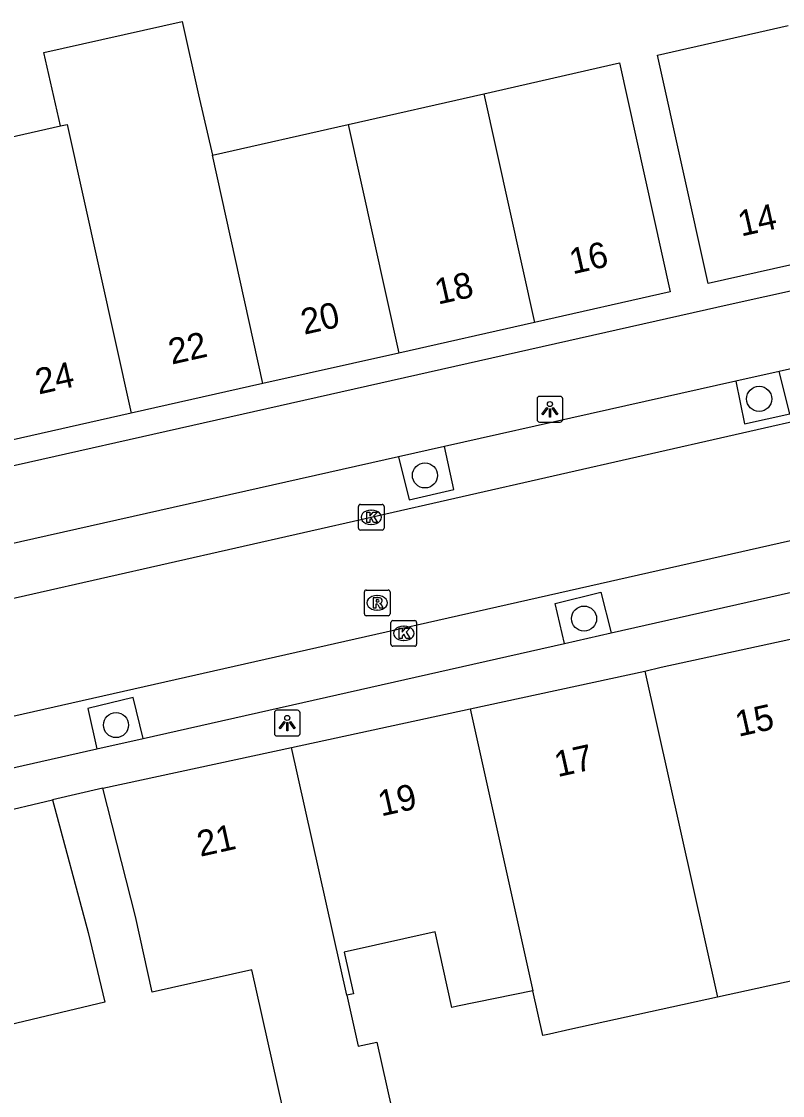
# Model space of a CAD drawing. Extents: x 160379 to 161131, y 383940 to 384849.
# Drawn here: x 160849.57 to 160879.22, y 384516.19 to 384558.04 of the extents above; entities that cross this region are included whole.
import ezdxf

# ---------------------------------------------------------------- set-up
doc = ezdxf.new("R2010")
doc.units = 0
for name, color, linetype in [('IMGEO_Boom', 7, 'Continuous'), ('IMGEO_Kolk', 7, 'Continuous'), ('IMGEO_Lichtpunt', 7, 'Continuous'), ('IMGEO_Pand', 7, 'Continuous'), ('IMGEO_Pand_nummerreeks', 7, 'Continuous'), ('IMGEO_Parkeervlak_open', 7, 'Continuous'), ('IMGEO_Rijbaan_lokaal_open', 7, 'Continuous'), ('IMGEO_Rioolput', 7, 'Continuous'), ('IMGEO_Voetpad_open', 7, 'Continuous')]:
    doc.layers.add(name, color=color, linetype=linetype)

msp = doc.modelspace()

# ---------------------------------------------------------------- linework, layer by layer
at = {"layer": 'IMGEO_Boom'}
for centre in [(160878.313, 384543.331), (160865.292, 384540.348), (160871.491, 384534.771), (160853.256, 384530.621)]:
    msp.add_circle(centre, 0.489, dxfattribs=at)
at = {"layer": 'IMGEO_Kolk'}
for p, q in [((160862.701, 384538.292), (160862.701, 384539.144)), ((160862.776, 384539.218), (160863.628, 384539.218)), ((160863.702, 384539.144), (160863.702, 384538.292)), ((160863.189, 384538.998), (160863.214, 384538.998)), ((160863.212, 384538.438), (160863.187, 384538.438)), ((160863.628, 384538.218), (160862.776, 384538.218)), ((160863.965, 384533.769), (160863.965, 384534.621)), ((160864.04, 384534.695), (160864.892, 384534.695)), ((160864.966, 384534.621), (160864.966, 384533.769)), ((160864.453, 384534.475), (160864.478, 384534.475)), ((160864.892, 384533.695), (160864.04, 384533.695)), ((160864.476, 384533.915), (160864.451, 384533.915))]:
    msp.add_line(p, q, dxfattribs=at)
for points in [[(160862.701, 384538.292), (160862.701, 384539.144)], [(160862.776, 384539.218), (160863.628, 384539.218)], [(160863.702, 384539.144), (160863.702, 384538.292)], [(160863.022, 384538.918), (160863.145, 384538.918), (160863.145, 384538.767), (160863.275, 384538.918), (160863.439, 384538.918), (160863.293, 384538.767), (160863.446, 384538.518), (160863.294, 384538.518), (160863.209, 384538.682), (160863.145, 384538.615), (160863.145, 384538.518), (160863.022, 384538.518), (160863.022, 384538.918)], [(160863.628, 384538.218), (160862.776, 384538.218)], [(160863.965, 384533.769), (160863.965, 384534.621)], [(160864.04, 384534.695), (160864.892, 384534.695)], [(160864.966, 384534.621), (160864.966, 384533.769)], [(160864.286, 384534.395), (160864.409, 384534.395), (160864.409, 384534.244), (160864.539, 384534.395), (160864.703, 384534.395), (160864.557, 384534.244), (160864.71, 384533.995), (160864.558, 384533.995), (160864.473, 384534.159), (160864.409, 384534.092), (160864.409, 384533.995), (160864.286, 384533.995), (160864.286, 384534.395)], [(160864.892, 384533.695), (160864.04, 384533.695)]]:
    msp.add_lwpolyline(points, dxfattribs=at)
for centre, start, end in [((160862.778, 384539.142), 91.552, 178.448), ((160862.778, 384539.142), 91.552, 178.448), ((160863.626, 384539.142), 1.552, 88.448), ((160863.626, 384539.142), 1.552, 88.448), ((160862.778, 384538.294), 181.552, 268.448), ((160862.778, 384538.294), 181.552, 268.448), ((160863.626, 384538.294), 271.552, 358.448), ((160863.626, 384538.294), 271.552, 358.448), ((160864.042, 384534.619), 91.552, 178.448), ((160864.042, 384534.619), 91.552, 178.448), ((160864.89, 384534.619), 1.552, 88.448), ((160864.89, 384534.619), 1.552, 88.448), ((160864.042, 384533.771), 181.552, 268.448), ((160864.042, 384533.771), 181.552, 268.448), ((160864.89, 384533.771), 271.552, 358.448), ((160864.89, 384533.771), 271.552, 358.448)]:
    msp.add_arc(centre, 0.0765, start, end, dxfattribs=at)
for centre, major_axis, ratio, start_param, end_param in [((160863.188, 384538.718), (-0.387, 0.002), 0.722429, 4.712389, 7.853982), ((160863.213, 384538.718), (-0.39, 0.002), 0.717154, 1.570796, 4.712389), ((160864.452, 384534.195), (-0.387, 0.002), 0.722429, 4.712389, 7.853982), ((160864.477, 384534.195), (-0.39, 0.002), 0.717154, 1.570796, 4.712389)]:
    msp.add_ellipse(centre, major_axis=major_axis, ratio=ratio, start_param=start_param, end_param=end_param, dxfattribs=at)
at = {"layer": 'IMGEO_Lichtpunt'}
for p, q in [((160869.662, 384543.331), (160869.662, 384542.524)), ((160869.662, 384543.331), (160869.662, 384542.524)), ((160870.564, 384543.426), (160869.756, 384543.426)), ((160870.564, 384543.426), (160869.756, 384543.426)), ((160870.658, 384542.524), (160870.658, 384543.331)), ((160870.658, 384542.524), (160870.658, 384543.331)), ((160869.756, 384542.43), (160870.564, 384542.43)), ((160869.756, 384542.43), (160870.564, 384542.43)), ((160860.331, 384531.197), (160859.523, 384531.197)), ((160860.331, 384531.197), (160859.523, 384531.197)), ((160859.429, 384531.102), (160859.429, 384530.295)), ((160859.429, 384531.102), (160859.429, 384530.295)), ((160860.425, 384530.295), (160860.425, 384531.102)), ((160860.425, 384530.295), (160860.425, 384531.102)), ((160859.523, 384530.201), (160860.331, 384530.201)), ((160859.523, 384530.201), (160860.331, 384530.201))]:
    msp.add_line(p, q, dxfattribs=at)
for points in [[(160870.036, 384542.995), (160870.075, 384542.967), (160869.887, 384542.705), (160869.849, 384542.732), (160870.036, 384542.995)], [(160870.138, 384542.947), (160870.185, 384542.947), (160870.185, 384542.625), (160870.138, 384542.625), (160870.138, 384542.947)], [(160870.248, 384542.967), (160870.286, 384542.994), (160870.473, 384542.732), (160870.434, 384542.704), (160870.248, 384542.967)], [(160859.803, 384530.766), (160859.842, 384530.738), (160859.654, 384530.476), (160859.616, 384530.503), (160859.803, 384530.766)], [(160860.015, 384530.738), (160860.053, 384530.765), (160860.24, 384530.503), (160860.201, 384530.475), (160860.015, 384530.738)], [(160859.905, 384530.718), (160859.952, 384530.718), (160859.952, 384530.396), (160859.905, 384530.396), (160859.905, 384530.718)]]:
    msp.add_lwpolyline(points, dxfattribs=at)
for centre in [(160870.161, 384543.129), (160859.928, 384530.9)]:
    msp.add_circle(centre, 0.0994, dxfattribs=at)
for centre, start, end in [((160869.756, 384543.331), 90, 180), ((160869.756, 384543.331), 90, 180), ((160870.564, 384543.331), 0, 90), ((160870.564, 384543.331), 0, 90), ((160869.756, 384542.524), 180, 270), ((160869.756, 384542.524), 180, 270), ((160870.564, 384542.524), 270, 0), ((160870.564, 384542.524), 270, 360), ((160859.523, 384531.102), 90, 180), ((160859.523, 384531.102), 90, 180), ((160860.331, 384531.102), 0, 90), ((160860.331, 384531.102), 0, 90), ((160859.523, 384530.295), 180, 270), ((160859.523, 384530.295), 180, 270), ((160860.331, 384530.295), 270, 0), ((160860.331, 384530.295), 270, 360)]:
    msp.add_arc(centre, 0.0946, start, end, dxfattribs=at)
at = {"layer": 'IMGEO_Pand'}
for points in [[(160851.088, 384553.967), (160850.444, 384556.821), (160855.83, 384558.036), (160856.474, 384555.182), (160857.015, 384552.822)], [(160881.412, 384548.973), (160876.32, 384547.823), (160874.348, 384556.729), (160879.441, 384557.879)], [(160867.584, 384555.222), (160872.868, 384556.422), (160874.842, 384547.499), (160869.555, 384546.309)], [(160862.299, 384554.022), (160867.584, 384555.222)], [(160867.584, 384555.222), (160869.555, 384546.309)], [(160846.228, 384552.87), (160851.088, 384553.967)], [(160851.088, 384553.967), (160851.351, 384554.026), (160853.841, 384542.77)], [(160857.015, 384552.822), (160862.299, 384554.022)], [(160862.299, 384554.022), (160864.269, 384545.118)], [(160858.982, 384543.928), (160857.015, 384552.822)], [(160869.555, 384546.309), (160864.269, 384545.118)], [(160864.269, 384545.118), (160858.982, 384543.928)], [(160858.982, 384543.928), (160853.841, 384542.77)], [(160853.841, 384542.77), (160848.717, 384541.616)], [(160873.862, 384532.724), (160874.491, 384532.876), (160881.025, 384534.288), (160881.255, 384533.259), (160881.268, 384533.262), (160886.074, 384534.337)], [(160867.05, 384531.251), (160873.862, 384532.724)], [(160873.862, 384532.724), (160876.666, 384520.142), (160876.693, 384520.019)], [(160860.097, 384529.748), (160867.05, 384531.251)], [(160867.05, 384531.251), (160869.5, 384520.268)], [(160852.74, 384528.157), (160860.097, 384529.748)], [(160862.248, 384520.093), (160860.097, 384529.748)], [(160862.248, 384520.093), (160862.69, 384518.108), (160863.415, 384518.27), (160864.191, 384514.79), (160860.155, 384513.891), (160858.553, 384521.081), (160854.667, 384520.215), (160854.01, 384523.159), (160852.74, 384528.157)], [(160843.878, 384526.07), (160850.787, 384527.704)], [(160850.787, 384527.704), (160852.168, 384522.542), (160852.824, 384519.822), (160845.672, 384518.122)], [(160869.5, 384520.268), (160866.555, 384519.668), (160866.34, 384519.62), (160865.684, 384522.563), (160862.143, 384521.773), (160862.505, 384520.15), (160862.248, 384520.093)], [(160888.638, 384522.636), (160876.693, 384520.019)], [(160876.693, 384520.019), (160870.939, 384518.758), (160870.144, 384518.584), (160869.888, 384518.528), (160869.5, 384520.268)]]:
    msp.add_lwpolyline(points, dxfattribs=at)
at = {"layer": 'IMGEO_Parkeervlak_open'}
for points in [[(160877.401, 384544.017), (160877.738, 384542.353), (160879.502, 384542.744), (160879.092, 384544.396)], [(160864.26, 384541.068), (160864.678, 384539.398), (160866.412, 384539.802), (160866.053, 384541.47)], [(160870.728, 384533.803), (160870.36, 384535.354), (160872.144, 384535.794), (160872.545, 384534.213)], [(160854.315, 384530.101), (160853.922, 384531.691), (160852.156, 384531.271), (160852.512, 384529.694)]]:
    msp.add_lwpolyline(points, dxfattribs=at)
at = {"layer": 'IMGEO_Rijbaan_lokaal_open'}
for points in [[(160833.966, 384532.11), (160836.187, 384532.632), (160847.361, 384535.141), (160863.202, 384538.718), (160880.924, 384542.745), (160888.676, 384544.343)], [(160902.011, 384542.877), (160832.263, 384527.13)]]:
    msp.add_lwpolyline(points, dxfattribs=at)
at = {"layer": 'IMGEO_Rioolput'}
for p, q in [((160862.933, 384534.958), (160862.933, 384535.81)), ((160863.008, 384535.884), (160863.86, 384535.884)), ((160863.934, 384535.81), (160863.934, 384534.958)), ((160863.421, 384535.664), (160863.446, 384535.664)), ((160863.444, 384535.104), (160863.419, 384535.104)), ((160863.86, 384534.884), (160863.008, 384534.884))]:
    msp.add_line(p, q, dxfattribs=at)
for points in [[(160862.933, 384534.958), (160862.933, 384535.81)], [(160863.008, 384535.884), (160863.86, 384535.884)], [(160863.934, 384535.81), (160863.934, 384534.958)], [(160863.522, 384535.582), (160863.27, 384535.584), (160863.27, 384535.184)], [(160863.448, 384535.503), (160863.394, 384535.503), (160863.394, 384535.422)], [(160863.394, 384535.422), (160863.446, 384535.422)], [(160863.27, 384535.184), (160863.394, 384535.184), (160863.394, 384535.346), (160863.405, 384535.346)], [(160863.452, 384535.317), (160863.523, 384535.184), (160863.663, 384535.184), (160863.598, 384535.31)], [(160863.86, 384534.884), (160863.008, 384534.884)]]:
    msp.add_lwpolyline(points, dxfattribs=at)
for centre, radius, start, end in [((160863.01, 384535.808), 0.0765, 91.552, 178.448), ((160863.01, 384535.808), 0.0765, 91.552, 178.448), ((160863.858, 384535.808), 0.0765, 1.552, 88.448), ((160863.858, 384535.808), 0.0765, 1.552, 88.448), ((160863.43, 384535.611), 0.19, 274.7715, 282.9687), ((160863.454, 384535.407), 0.0964, 77.0061, 93.1865), ((160863.468, 384535.464), 0.0378, 276.6634, 79.6772), ((160863.521, 384535.472), 0.109, 350.3612, 89.416), ((160863.519, 384535.472), 0.112, 277.5842, 350.9817), ((160863.503, 384535.257), 0.108, 29.5134, 73.7905), ((160863.01, 384534.96), 0.0765, 181.552, 268.448), ((160863.01, 384534.96), 0.0765, 181.552, 268.448), ((160863.404, 384535.293), 0.0533, 26.0293, 88.6989), ((160863.858, 384534.96), 0.0765, 271.552, 358.448), ((160863.858, 384534.96), 0.0765, 271.552, 358.448)]:
    msp.add_arc(centre, radius, start, end, dxfattribs=at)
for centre, major_axis, ratio, start_param, end_param in [((160863.42, 384535.384), (-0.387, 0.002), 0.722429, 4.712389, 7.853982), ((160863.445, 384535.384), (-0.39, 0.002), 0.717154, 1.570796, 4.712389)]:
    msp.add_ellipse(centre, major_axis=major_axis, ratio=ratio, start_param=start_param, end_param=end_param, dxfattribs=at)
at = {"layer": 'IMGEO_Voetpad_open'}
for points in [[(160827.304, 384535.796), (160828.384, 384536.039), (160877.181, 384547.027), (160890.799, 384550.034), (160902.031, 384552.528)], [(160885, 384545.722), (160879.092, 384544.396)], [(160879.092, 384544.396), (160877.401, 384544.017)], [(160877.401, 384544.017), (160866.053, 384541.47)], [(160866.053, 384541.47), (160864.26, 384541.068)], [(160864.26, 384541.068), (160847.328, 384537.267)], [(160872.545, 384534.213), (160888.839, 384537.888)], [(160870.728, 384533.803), (160872.545, 384534.213)], [(160854.315, 384530.101), (160870.728, 384533.803)], [(160852.512, 384529.694), (160854.315, 384530.101)], [(160840.45, 384526.974), (160852.512, 384529.694)], [(160852.74, 384528.157), (160850.787, 384527.704)]]:
    msp.add_lwpolyline(points, dxfattribs=at)

# ---------------------------------------------------------------- texts
at = {"layer": 'IMGEO_Pand_nummerreeks'}
for s, rotation, p in [('14', 12.7295, (160877.612, 384549.653)), ('16', 12.69, (160871.046, 384548.182)), ('18', 12.69, (160865.796, 384547)), ('20', 12.69, (160860.586, 384545.827)), ('22', 12.691, (160855.424, 384544.664)), ('24', 12.691, (160850.241, 384543.497)), ('15', 12.5707, (160877.505, 384530.161)), ('17', 12.5707, (160870.459, 384528.59)), ('19', 12.5707, (160863.587, 384527.058)), ('21', 12.5707, (160856.538, 384525.486))]:
    msp.add_text(s, height=1, rotation=rotation, dxfattribs=at).set_placement(p)

doc.saveas('drawing.dxf')
